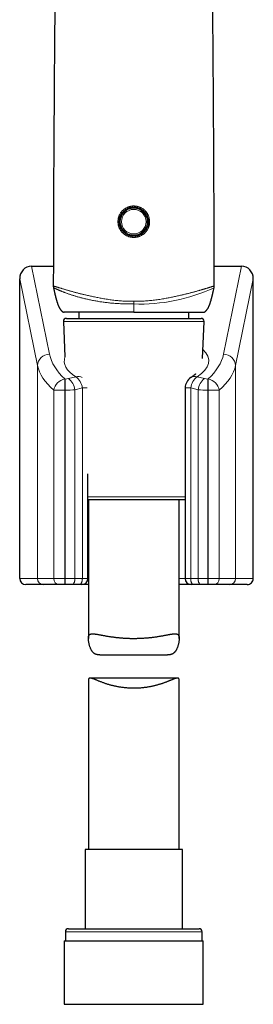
# Model space of a CAD drawing. Header units: millimetres. Extents: x 8 to 541, y 12 to 744.
# Tile 601 of 656: x 263 to 302, y 418 to 581. Entities that reach past the tile are written whole.
import ezdxf

# ---------------------------------------------------------------- set-up
doc = ezdxf.new("R2010")
doc.units = ezdxf.units.MM

msp = doc.modelspace()

# ---------------------------------------------------------------- linework, layer by layer
at = {"color": 7, "linetype": 'Continuous', "lineweight": 30}
for p, q in [((265.1, 540.27), (268.71, 540.27)), ((295.29, 540.27), (299.8, 540.27)), ((263.15, 488.57), (263.15, 538.17)), ((301.75, 488.57), (301.75, 538.17)), ((268.7, 537), (268.7, 537)), ((268.73, 536.7), (268.73, 536.7)), ((295.27, 536.7), (295.27, 536.7)), ((295.3, 537), (295.3, 537)), ((270.87, 531.63), (293.13, 531.63)), ((272.9, 532.63), (272.9, 531.63)), ((291.1, 531.63), (291.1, 532.63)), ((270.37, 531.1), (270.63, 525.24)), ((293.36, 525), (293.63, 531.1)), ((273.48, 521.82), (273.47, 521.82)), ((273.47, 521.82), (273.47, 521.82)), ((290.49, 520.13), (290.49, 488.57)), ((274.41, 488.57), (274.41, 505.92)), ((282, 501.63), (274.41, 501.63)), ((274.5, 501.63), (274.5, 478.67)), ((290.49, 501.63), (282, 501.63)), ((289.5, 478.67), (289.5, 501.63)), ((267.08, 487.57), (264.16, 487.57)), ((269.69, 487.57), (267.08, 487.57)), ((270.61, 487.57), (269.69, 487.57)), ((270.65, 487.57), (270.61, 487.57)), ((271.74, 487.57), (270.65, 487.57)), ((272.95, 487.57), (271.74, 487.57)), ((273.41, 487.57), (272.95, 487.57)), ((274.5, 487.57), (273.41, 487.57)), ((291.49, 487.57), (289.5, 487.57)), ((291.94, 487.57), (291.49, 487.57)), ((293.16, 487.57), (291.94, 487.57)), ((294.25, 487.57), (293.16, 487.57)), ((294.29, 487.57), (294.25, 487.57)), ((295.21, 487.57), (294.29, 487.57)), ((297.82, 487.57), (295.21, 487.57)), ((300.74, 487.57), (297.82, 487.57)), ((276.41, 475.94), (287.59, 475.94)), ((274.5, 471.75), (274.5, 443.75)), ((289.22, 472.11), (274.78, 472.11)), ((289.5, 443.75), (289.5, 471.75)), ((273.95, 443.75), (273.95, 430.63)), ((282, 443.75), (273.95, 443.75)), ((290.05, 443.75), (282, 443.75)), ((290.05, 430.63), (290.05, 443.75)), ((270.7, 430.13), (270.7, 428.63)), ((271.2, 430.63), (282, 430.63)), ((282, 430.63), (292.8, 430.63)), ((293.3, 428.63), (293.3, 430.13)), ((270.52, 428.63), (270.52, 418.13)), ((270.52, 428.63), (282, 428.63)), ((282, 428.63), (293.48, 428.63)), ((293.48, 418.13), (293.48, 428.63)), ((270.52, 418.13), (282, 418.13)), ((282, 418.13), (293.48, 418.13))]:
    msp.add_line(p, q, dxfattribs=at)
at = {"color": 252, "linetype": 'Continuous', "lineweight": 0}
for p, q in [((265.1, 540.27), (268.07, 525.68)), ((296.83, 525.68), (299.8, 540.27)), ((266.08, 523.83), (263.15, 538.17)), ((301.75, 538.17), (298.82, 523.83)), ((282, 534.45), (282, 534.01)), ((282, 531.1), (270.37, 531.1)), ((293.63, 531.1), (282, 531.1)), ((266.08, 488.57), (266.08, 523.83)), ((298.82, 488.57), (298.82, 523.83)), ((270.61, 521.6), (270.61, 519.74)), ((270.61, 521.6), (270.65, 521.6)), ((270.65, 521.6), (270.65, 519.74)), ((271.19, 521.66), (272.41, 521.98)), ((292.49, 521.98), (293.7, 521.66)), ((294.25, 521.6), (294.29, 521.6)), ((294.25, 521.6), (294.25, 519.74)), ((294.29, 521.6), (294.29, 519.74)), ((270.61, 519.74), (268.77, 519.74)), ((268.77, 488.57), (268.77, 519.74)), ((270.65, 519.74), (270.61, 519.74)), ((270.61, 519.74), (270.61, 488.57)), ((270.65, 488.57), (270.65, 519.74)), ((273.5, 520.13), (272.28, 519.81)), ((272.28, 488.57), (272.28, 519.81)), ((273.5, 488.57), (273.5, 520.13)), ((274.27, 520.13), (273.5, 520.13)), ((291.4, 520.13), (290.49, 520.13)), ((292.62, 519.81), (291.4, 520.13)), ((291.4, 520.13), (291.4, 488.57)), ((292.62, 488.57), (292.62, 519.81)), ((294.25, 488.57), (294.25, 519.74)), ((294.29, 519.74), (294.25, 519.74)), ((294.29, 488.57), (294.29, 519.74)), ((296.12, 519.74), (294.29, 519.74)), ((296.12, 519.74), (296.12, 488.57)), ((274.41, 502.1), (282, 502.1)), ((282, 502.1), (290.49, 502.1)), ((263.15, 488.57), (266.08, 488.57)), ((266.08, 488.57), (268.77, 488.57)), ((268.77, 488.57), (270.61, 488.57)), ((270.61, 488.57), (270.65, 488.57)), ((270.61, 488.57), (270.61, 487.57)), ((270.65, 488.57), (270.65, 487.57)), ((270.65, 488.57), (272.28, 488.57)), ((272.28, 488.57), (273.5, 488.57)), ((273.5, 488.57), (274.41, 488.57)), ((274.41, 488.57), (274.5, 488.57)), ((289.5, 488.57), (290.49, 488.57)), ((290.49, 488.57), (291.4, 488.57)), ((291.4, 488.57), (292.62, 488.57)), ((292.62, 488.57), (294.25, 488.57)), ((294.25, 488.57), (294.25, 487.57)), ((294.25, 488.57), (294.29, 488.57)), ((294.29, 488.57), (296.12, 488.57)), ((294.29, 488.57), (294.29, 487.57)), ((296.12, 488.57), (298.82, 488.57)), ((298.82, 488.57), (301.75, 488.57)), ((282, 430.13), (270.7, 430.13)), ((293.3, 430.13), (282, 430.13))]:
    msp.add_line(p, q, dxfattribs=at)
at = {"color": 252, "linetype": 'Continuous', "lineweight": 0, "flags": 128}
for points in [[(272.28, 488.57), (272.28, 488.51), (272.28, 488.45), (272.27, 488.39), (272.26, 488.33), (272.25, 488.27), (272.24, 488.21), (272.23, 488.16), (272.22, 488.1), (272.2, 488.05), (272.18, 488), (272.16, 487.95), (272.14, 487.9), (272.12, 487.86), (272.1, 487.82), (272.07, 487.78), (272.04, 487.74), (272.02, 487.71), (271.99, 487.68), (271.96, 487.65), (271.93, 487.63), (271.9, 487.61), (271.87, 487.59), (271.83, 487.58), (271.8, 487.57), (271.77, 487.57), (271.74, 487.57)], [(273.5, 488.57), (273.5, 488.51), (273.49, 488.45), (273.49, 488.39), (273.48, 488.33), (273.47, 488.27), (273.46, 488.21), (273.45, 488.16), (273.43, 488.1), (273.42, 488.05), (273.4, 488), (273.38, 487.95), (273.36, 487.9), (273.34, 487.86), (273.31, 487.82), (273.29, 487.78), (273.26, 487.74), (273.23, 487.71), (273.21, 487.68), (273.18, 487.65), (273.15, 487.63), (273.12, 487.61), (273.08, 487.59), (273.05, 487.58), (273.02, 487.57), (272.99, 487.57), (272.95, 487.57)], [(291.4, 488.57), (291.4, 488.51), (291.4, 488.45), (291.41, 488.39), (291.42, 488.33), (291.43, 488.27), (291.44, 488.21), (291.45, 488.16), (291.46, 488.1), (291.48, 488.05), (291.5, 488), (291.52, 487.95), (291.54, 487.9), (291.56, 487.86), (291.58, 487.82), (291.61, 487.78), (291.64, 487.74), (291.66, 487.71), (291.69, 487.68), (291.72, 487.65), (291.75, 487.63), (291.78, 487.61), (291.81, 487.59), (291.85, 487.58), (291.88, 487.57), (291.91, 487.57), (291.94, 487.57)], [(292.62, 488.57), (292.62, 488.51), (292.62, 488.45), (292.63, 488.39), (292.63, 488.33), (292.64, 488.27), (292.65, 488.21), (292.67, 488.16), (292.68, 488.1), (292.7, 488.05), (292.71, 488), (292.73, 487.95), (292.75, 487.9), (292.78, 487.86), (292.8, 487.82), (292.83, 487.78), (292.85, 487.74), (292.88, 487.71), (292.91, 487.68), (292.94, 487.65), (292.97, 487.63), (293, 487.61), (293.03, 487.59), (293.06, 487.58), (293.1, 487.57), (293.13, 487.57), (293.16, 487.57)]]:
    msp.add_lwpolyline(points, dxfattribs=at)
at = {"color": 252, "linetype": 'Continuous', "lineweight": 0}
for radius in [2.25, 2.23, 2.03]:
    msp.add_circle((282, 547.63), radius, dxfattribs=at)
for centre, radius, start, end in [((283.01, 563.05), 29.06, 268.0082, 294.9475), ((268.07, 523.69), 2, 90.0237, 175.834), ((296.83, 523.69), 2, 4.166, 89.9763), ((270.99, 519.39), 2.24, 99.6953, 170.9115), ((269.6, 519.49), 2.69, 6.8551, 53.8693), ((272.75, 520.62), 1.4, 58.8216, 104.0243), ((270.82, 519.8), 2.69, 6.8551, 53.8693), ((294.08, 519.8), 2.69, 126.1307, 173.1449), ((292.15, 520.62), 1.4, 75.9757, 121.1784), ((295.29, 519.49), 2.69, 126.1307, 173.1449), ((293.91, 519.39), 2.24, 9.0885, 80.3047), ((267.08, 488.56), 0.998, 179.903, 269.9026), ((269.73, 488.53), 0.961, 177.6362, 267.4229), ((295.16, 488.53), 0.961, 272.5771, 2.3638), ((297.82, 488.56), 0.998, 270.0974, 0.097)]:
    msp.add_arc(centre, radius, start, end, dxfattribs=at)
at = {"color": 7, "linetype": 'Continuous', "lineweight": 30}
for centre, radius, start, end in [((270.87, 531.13), 0.5, 90, 182.4813), ((293.13, 531.13), 0.5, 357.5187, 90), ((292.49, 520.13), 2, 122.1319, 180), ((273.41, 488.57), 1, 270, 0), ((291.49, 488.57), 1, 180, 270), ((271.2, 430.13), 0.5, 90, 180), ((292.8, 430.13), 0.5, 0, 90)]:
    msp.add_arc(centre, radius, start, end, dxfattribs=at)
for centre, major_axis, ratio, start_param, end_param in [((265.16, 538.11), (-0.43, 2.12), 0.924346, 6.096801, 7.63676), ((299.74, 538.11), (-0.43, -2.12), 0.924346, 1.788018, 3.327977), ((264.16, 488.57), (-1, 0), 0.996613, 0, 1.570796), ((300.74, 488.57), (-1, 0), 0.996613, 1.570796, 3.141593)]:
    msp.add_ellipse(centre, major_axis=major_axis, ratio=ratio, start_param=start_param, end_param=end_param, dxfattribs=at)
at = {"color": 252, "linetype": 'Continuous', "lineweight": 0}
for centre, major_axis, ratio, start_param, end_param in [((282.45, 524.59), (11.94, 0), 0.404454, 5.711069, 6.687128), ((299.95, 526.75), (31.98, 0), 0.404454, 3.223917, 3.551192), ((282.45, 524.59), (11.94, 0), 0.404454, 3.001882, 3.713709), ((264.95, 526.75), (31.98, 0), 0.404454, 5.873586, 6.200861), ((299.95, 524.89), (33.98, 0), 0.380651, 3.223917, 3.551192), ((264.95, 524.89), (33.98, 0), 0.380651, 5.873586, 6.200861), ((270.65, 522), (1, 0), 0.404454, 4.712389, 5.286481), ((294.25, 522), (1, 0), 0.404454, 4.138297, 4.712389), ((270.65, 520.15), (3, 0), 0.134818, 4.712389, 5.286481), ((294.25, 520.15), (3, 0), 0.134818, 4.138297, 4.712389)]:
    msp.add_ellipse(centre, major_axis=major_axis, ratio=ratio, start_param=start_param, end_param=end_param, dxfattribs=at)
at = {"color": 7, "linetype": 'Continuous', "lineweight": 30}
for points, knots in [([(269.85, 673.1), (269.85, 672.95), (269.84, 672.1), (269.83, 670.57), (269.81, 668.49), (269.8, 666.45), (269.78, 664.45), (269.76, 662.48), (269.75, 660.52), (269.73, 658.54), (269.71, 656.49), (269.69, 654.36), (269.67, 652.16), (269.64, 649.94), (269.62, 647.73), (269.6, 645.51), (269.58, 643.29), (269.55, 641.07), (269.53, 638.84), (269.51, 636.62), (269.48, 634.39), (269.46, 632.16), (269.43, 629.92), (269.41, 627.69), (269.39, 625.45), (269.36, 623.21), (269.34, 620.93), (269.31, 618.62), (269.28, 616.27), (269.26, 613.91), (269.23, 611.56), (269.21, 609.2), (269.18, 606.78), (269.16, 604.28), (269.13, 601.71), (269.1, 599.14), (269.08, 596.57), (269.05, 594.01), (269.03, 591.47), (269, 588.94), (268.98, 586.41), (268.96, 583.86), (268.94, 581.3), (268.91, 578.72), (268.89, 576.13), (268.87, 573.55), (268.85, 570.97), (268.83, 568.39), (268.82, 565.66), (268.8, 562.8), (268.78, 559.79), (268.76, 556.78), (268.75, 553.77), (268.74, 550.76), (268.73, 547.81), (268.72, 544.93), (268.71, 542.1), (268.71, 539.45), (268.7, 537.75), (268.7, 537)], [0, 0, 0, 0, 0.00343, 0.019002, 0.034579, 0.050159, 0.064853, 0.07955, 0.09425, 0.108954, 0.123661, 0.14008, 0.156503, 0.17293, 0.189361, 0.205797, 0.222237, 0.238681, 0.255129, 0.27158, 0.288036, 0.304495, 0.320958, 0.337424, 0.353893, 0.370366, 0.386841, 0.404104, 0.421369, 0.438637, 0.455907, 0.473179, 0.490453, 0.509257, 0.528063, 0.54687, 0.565677, 0.584484, 0.602954, 0.621424, 0.639893, 0.658359, 0.6772, 0.696039, 0.714874, 0.733704, 0.752531, 0.771352, 0.790167, 0.812111, 0.834045, 0.855968, 0.87788, 0.899779, 0.921664, 0.942286, 0.962893, 0.983486, 1, 1, 1, 1]), ([(295.3, 537), (295.3, 537.78), (295.29, 539.51), (295.29, 542.2), (295.28, 545.07), (295.27, 547.93), (295.26, 550.8), (295.25, 553.67), (295.24, 556.44), (295.22, 559.12), (295.21, 561.7), (295.19, 564.28), (295.18, 566.86), (295.16, 569.44), (295.14, 572.03), (295.12, 574.61), (295.1, 577.19), (295.08, 579.77), (295.06, 582.35), (295.03, 584.94), (295.01, 587.52), (294.99, 590.1), (294.96, 592.6), (294.94, 595.04), (294.91, 597.4), (294.89, 599.77), (294.87, 602.13), (294.84, 604.49), (294.82, 606.92), (294.79, 609.41), (294.76, 611.98), (294.73, 614.54), (294.71, 617.1), (294.68, 619.64), (294.65, 622.17), (294.62, 624.68), (294.6, 627.19), (294.57, 629.6), (294.54, 631.92), (294.52, 634.16), (294.5, 636.39), (294.47, 638.61), (294.45, 640.84), (294.43, 643.06), (294.4, 645.28), (294.38, 647.42), (294.36, 649.48), (294.34, 651.47), (294.32, 653.45), (294.3, 655.42), (294.28, 657.39), (294.26, 659.34), (294.25, 661.27), (294.23, 663.2), (294.21, 665.15), (294.2, 667.1), (294.18, 669.07), (294.17, 671.03), (294.15, 672.37), (294.15, 673.06), (294.15, 673.1)], [0, 0, 0, 0, 0.017024, 0.037872, 0.058735, 0.079613, 0.100504, 0.121408, 0.142323, 0.161113, 0.179911, 0.198716, 0.217528, 0.236345, 0.255169, 0.273997, 0.292829, 0.311666, 0.330505, 0.349347, 0.368192, 0.387038, 0.405885, 0.423162, 0.44044, 0.457717, 0.474994, 0.49227, 0.509545, 0.528348, 0.547149, 0.565947, 0.584743, 0.603535, 0.621989, 0.64044, 0.658886, 0.677329, 0.693792, 0.710251, 0.726707, 0.743159, 0.759608, 0.776052, 0.792492, 0.808928, 0.823651, 0.838371, 0.853087, 0.8678, 0.882509, 0.896952, 0.911392, 0.925829, 0.940262, 0.954987, 0.969708, 0.984425, 0.99914, 1, 1, 1, 1]), ([(282.26, 545.24), (282.32, 545.25), (282.44, 545.26), (282.61, 545.3), (282.77, 545.35), (282.93, 545.41), (283.08, 545.48), (283.22, 545.56), (283.36, 545.64), (283.49, 545.74), (283.61, 545.85), (283.73, 545.96), (283.84, 546.08), (283.94, 546.21), (284.03, 546.34), (284.11, 546.48), (284.18, 546.62), (284.24, 546.77), (284.3, 546.92), (284.34, 547.08), (284.37, 547.24), (284.39, 547.4), (284.4, 547.56), (284.4, 547.72), (284.39, 547.88), (284.37, 548.04), (284.33, 548.2), (284.29, 548.36), (284.23, 548.51), (284.17, 548.66), (284.09, 548.8), (284.01, 548.94), (283.92, 549.07), (283.82, 549.2), (283.71, 549.32), (283.59, 549.43), (283.46, 549.53), (283.33, 549.62), (283.19, 549.71), (283.05, 549.79), (282.91, 549.85), (282.75, 549.91), (282.6, 549.95), (282.44, 549.99), (282.28, 550.01), (282.12, 550.03), (281.96, 550.03), (281.8, 550.02), (281.64, 550), (281.48, 549.97), (281.31, 549.93), (281.14, 549.87), (280.98, 549.8), (280.83, 549.72), (280.69, 549.64), (280.56, 549.55), (280.43, 549.45), (280.31, 549.34), (280.2, 549.22), (280.1, 549.09), (280, 548.96), (279.92, 548.83), (279.84, 548.68), (279.78, 548.54), (279.72, 548.39), (279.68, 548.23), (279.64, 548.07), (279.62, 547.91), (279.6, 547.75), (279.6, 547.59), (279.61, 547.43), (279.62, 547.27), (279.65, 547.11), (279.69, 546.95), (279.75, 546.8), (279.81, 546.65), (279.88, 546.5), (279.96, 546.36), (280.05, 546.23), (280.15, 546.1), (280.25, 545.98), (280.37, 545.86), (280.49, 545.76), (280.62, 545.66), (280.75, 545.57), (280.9, 545.49), (281.04, 545.42), (281.19, 545.36), (281.35, 545.32), (281.5, 545.28), (281.66, 545.25), (281.82, 545.23), (281.98, 545.23), (282.12, 545.23), (282.22, 545.24), (282.26, 545.24)], [0, 0, 0, 0, 0.011718, 0.023453, 0.035171, 0.045888, 0.056641, 0.067407, 0.078161, 0.088878, 0.099594, 0.110347, 0.121112, 0.131864, 0.14258, 0.153208, 0.163871, 0.174547, 0.18521, 0.195838, 0.206524, 0.217247, 0.227982, 0.238705, 0.249391, 0.260129, 0.270904, 0.281692, 0.292467, 0.303206, 0.31393, 0.324691, 0.335465, 0.346226, 0.356951, 0.367623, 0.378331, 0.389052, 0.39976, 0.410432, 0.42109, 0.431784, 0.442491, 0.453185, 0.463843, 0.474501, 0.485195, 0.495902, 0.506596, 0.517253, 0.529087, 0.540936, 0.552769, 0.563508, 0.574283, 0.585071, 0.595847, 0.606586, 0.617274, 0.627998, 0.638734, 0.649458, 0.660146, 0.670798, 0.681487, 0.692187, 0.702875, 0.713527, 0.724212, 0.734933, 0.745667, 0.756389, 0.767074, 0.777797, 0.788557, 0.799331, 0.810091, 0.820815, 0.831523, 0.842268, 0.853026, 0.863771, 0.874479, 0.885158, 0.895873, 0.9066, 0.917315, 0.927994, 0.938672, 0.949387, 0.960114, 0.970829, 0.981507, 0.990753, 1, 1, 1, 1]), ([(268.7, 537), (268.7, 536.99), (268.7, 536.96), (268.7, 536.91), (268.71, 536.85), (268.72, 536.79), (268.73, 536.74), (268.73, 536.71), (268.73, 536.7)], [0, 0, 0, 0, 0.073074, 0.284887, 0.495668, 0.705381, 0.913987, 1, 1, 1, 1]), ([(268.73, 536.7), (268.74, 536.65), (268.77, 536.54), (268.8, 536.38), (268.84, 536.21), (268.87, 536.05), (268.91, 535.91), (268.94, 535.78), (268.97, 535.65), (268.99, 535.54), (269.02, 535.44), (269.04, 535.35), (269.06, 535.27), (269.08, 535.2), (269.09, 535.14), (269.1, 535.09), (269.11, 535.06), (269.12, 535.04), (269.13, 535.01), (269.13, 534.99), (269.14, 534.97), (269.14, 534.95), (269.16, 534.9), (269.17, 534.83), (269.2, 534.74), (269.23, 534.64), (269.27, 534.52), (269.3, 534.39), (269.35, 534.26), (269.39, 534.13), (269.45, 533.98), (269.5, 533.84), (269.55, 533.71), (269.61, 533.59), (269.66, 533.48), (269.71, 533.38), (269.76, 533.28), (269.81, 533.2), (269.86, 533.13), (269.9, 533.06), (269.95, 533.01), (269.99, 532.96), (270.03, 532.91), (270.08, 532.86), (270.14, 532.81), (270.19, 532.77), (270.24, 532.73), (270.3, 532.7), (270.36, 532.67), (270.43, 532.64), (270.48, 532.63), (270.5, 532.63)], [0, 0, 0, 0, 0.034775, 0.07407, 0.110989, 0.145531, 0.177698, 0.207489, 0.234905, 0.259946, 0.28261, 0.302897, 0.320808, 0.336341, 0.349498, 0.36059, 0.366838, 0.37255, 0.377727, 0.382368, 0.386474, 0.391151, 0.397734, 0.417658, 0.436931, 0.461588, 0.488181, 0.516897, 0.546379, 0.577881, 0.611402, 0.646942, 0.676216, 0.704765, 0.731738, 0.757145, 0.778862, 0.799241, 0.818278, 0.835979, 0.852808, 0.864965, 0.87892, 0.894667, 0.912179, 0.924833, 0.938285, 0.952548, 0.967594, 0.983405, 1, 1, 1, 1]), ([(293.5, 532.63), (293.52, 532.63), (293.57, 532.64), (293.64, 532.67), (293.7, 532.69), (293.76, 532.73), (293.82, 532.77), (293.86, 532.81), (293.9, 532.84), (293.93, 532.87), (293.96, 532.9), (294, 532.95), (294.06, 533.01), (294.12, 533.09), (294.18, 533.19), (294.24, 533.29), (294.3, 533.4), (294.36, 533.51), (294.41, 533.63), (294.46, 533.75), (294.52, 533.88), (294.57, 534.02), (294.62, 534.15), (294.66, 534.28), (294.7, 534.4), (294.73, 534.5), (294.76, 534.59), (294.78, 534.67), (294.8, 534.74), (294.81, 534.79), (294.83, 534.84), (294.84, 534.89), (294.85, 534.94), (294.86, 534.98), (294.87, 535.01), (294.88, 535.03), (294.89, 535.06), (294.89, 535.09), (294.9, 535.13), (294.92, 535.18), (294.93, 535.24), (294.95, 535.32), (294.98, 535.41), (295, 535.52), (295.03, 535.63), (295.06, 535.75), (295.09, 535.89), (295.12, 536.04), (295.16, 536.2), (295.19, 536.37), (295.23, 536.54), (295.26, 536.65), (295.27, 536.7)], [0, 0, 0, 0, 0.016103, 0.031151, 0.045163, 0.061632, 0.076327, 0.089264, 0.100459, 0.109909, 0.118583, 0.127496, 0.149195, 0.172187, 0.196512, 0.222187, 0.248949, 0.27659, 0.305093, 0.334476, 0.364749, 0.395916, 0.427981, 0.459552, 0.485187, 0.508259, 0.528765, 0.546707, 0.562102, 0.572195, 0.58347, 0.595782, 0.606526, 0.615014, 0.621839, 0.626047, 0.631707, 0.638966, 0.647824, 0.658281, 0.673601, 0.691419, 0.711737, 0.734552, 0.759867, 0.787678, 0.817987, 0.850792, 0.886096, 0.923897, 0.964196, 1, 1, 1, 1]), ([(295.27, 536.7), (295.27, 536.71), (295.27, 536.74), (295.28, 536.79), (295.29, 536.85), (295.3, 536.91), (295.3, 536.96), (295.3, 536.99), (295.3, 537)], [0, 0, 0, 0, 0.06678, 0.275644, 0.484655, 0.693792, 0.903036, 1, 1, 1, 1]), ([(282, 532.63), (281.62, 532.63), (280.87, 532.63), (279.75, 532.63), (278.65, 532.63), (277.59, 532.63), (276.56, 532.63), (275.59, 532.63), (274.69, 532.63), (273.85, 532.63), (273.09, 532.63), (272.42, 532.63), (271.84, 532.63), (271.35, 532.63), (270.97, 532.63), (270.7, 532.63), (270.53, 532.63), (270.51, 532.63), (270.5, 532.63)], [0, 0, 0, 0, 0.06289, 0.125152, 0.187398, 0.250241, 0.313115, 0.375367, 0.437608, 0.500451, 0.563309, 0.625545, 0.687771, 0.750598, 0.813432, 0.875645, 0.937847, 1, 1, 1, 1]), ([(282, 532.63), (282.38, 532.63), (283.13, 532.63), (284.25, 532.63), (285.35, 532.63), (286.41, 532.63), (287.44, 532.63), (288.41, 532.63), (289.31, 532.63), (290.15, 532.63), (290.91, 532.63), (291.58, 532.63), (292.16, 532.63), (292.65, 532.63), (293.03, 532.63), (293.3, 532.63), (293.47, 532.63), (293.49, 532.63), (293.5, 532.63)], [0, 0, 0, 0, 0.062874, 0.125131, 0.187382, 0.25024, 0.313083, 0.375324, 0.437576, 0.500451, 0.563278, 0.625503, 0.687739, 0.750598, 0.813401, 0.875603, 0.937816, 1, 1, 1, 1]), ([(292.22, 522.47), (292.22, 522.47), (292.21, 522.46), (292.19, 522.43), (292.16, 522.4), (292.12, 522.36), (292.09, 522.33), (292.05, 522.29), (292.01, 522.25), (291.96, 522.21), (291.92, 522.17), (291.87, 522.13), (291.82, 522.09), (291.76, 522.05), (291.7, 522.01), (291.64, 521.96), (291.58, 521.92), (291.51, 521.88), (291.46, 521.84), (291.43, 521.82), (291.42, 521.82)], [0, 0, 0, 0, 0.005383, 0.067085, 0.128531, 0.189783, 0.250891, 0.311898, 0.37284, 0.433749, 0.49465, 0.555559, 0.616495, 0.677473, 0.738506, 0.799604, 0.860776, 0.922028, 0.983363, 1, 1, 1, 1]), ([(276.41, 475.95), (276.4, 475.94), (276.33, 475.94), (276.22, 475.95), (276.08, 475.96), (275.95, 475.99), (275.83, 476.02), (275.72, 476.05), (275.63, 476.09), (275.55, 476.14), (275.46, 476.2), (275.36, 476.27), (275.27, 476.36), (275.18, 476.46), (275.1, 476.57), (275.03, 476.68), (274.96, 476.81), (274.89, 476.95), (274.82, 477.11), (274.76, 477.26), (274.7, 477.44), (274.65, 477.64), (274.6, 477.85), (274.56, 478.04), (274.54, 478.19), (274.52, 478.32), (274.51, 478.44), (274.5, 478.56), (274.5, 478.67), (274.5, 478.77), (274.51, 478.87), (274.52, 478.95), (274.54, 479.03), (274.56, 479.1), (274.59, 479.17), (274.63, 479.23), (274.67, 479.28), (274.72, 479.32), (274.77, 479.35), (274.83, 479.38), (274.9, 479.4), (274.97, 479.42), (275.05, 479.43), (275.14, 479.44), (275.24, 479.44), (275.36, 479.43), (275.5, 479.42), (275.64, 479.4), (275.8, 479.38), (275.97, 479.35), (276.15, 479.32), (276.33, 479.29), (276.53, 479.25), (276.73, 479.21), (276.94, 479.17), (277.15, 479.13), (277.38, 479.09), (277.61, 479.05), (277.85, 479.01), (278.1, 478.97), (278.35, 478.94), (278.58, 478.91), (278.81, 478.88), (279.04, 478.85), (279.27, 478.82), (279.51, 478.8), (279.75, 478.78), (280, 478.75), (280.25, 478.74), (280.51, 478.72), (280.78, 478.71), (281.07, 478.69), (281.37, 478.68), (281.68, 478.68), (281.97, 478.68), (282.24, 478.68), (282.49, 478.68), (282.74, 478.69), (283, 478.7), (283.26, 478.71), (283.54, 478.72), (283.83, 478.74), (284.12, 478.76), (284.41, 478.79), (284.69, 478.82), (284.98, 478.85), (285.26, 478.88), (285.53, 478.92), (285.79, 478.96), (286.05, 479), (286.3, 479.04), (286.55, 479.08), (286.79, 479.12), (287.03, 479.17), (287.26, 479.21), (287.46, 479.25), (287.64, 479.28), (287.8, 479.31), (287.96, 479.34), (288.11, 479.37), (288.26, 479.39), (288.39, 479.41), (288.53, 479.42), (288.65, 479.43), (288.77, 479.44), (288.87, 479.44), (288.96, 479.43), (289.04, 479.42), (289.11, 479.4), (289.18, 479.38), (289.24, 479.35), (289.29, 479.31), (289.34, 479.27), (289.38, 479.21), (289.41, 479.15), (289.44, 479.09), (289.47, 479.01), (289.48, 478.93), (289.49, 478.84), (289.5, 478.74), (289.5, 478.63), (289.5, 478.51), (289.49, 478.38), (289.47, 478.24), (289.45, 478.09), (289.42, 477.92), (289.38, 477.73), (289.32, 477.53), (289.26, 477.34), (289.2, 477.17), (289.14, 477.01), (289.07, 476.86), (289, 476.73), (288.93, 476.62), (288.87, 476.53), (288.8, 476.44), (288.72, 476.35), (288.64, 476.28), (288.55, 476.2), (288.46, 476.14), (288.36, 476.09), (288.26, 476.05), (288.15, 476.01), (288.04, 475.99), (287.93, 475.96), (287.8, 475.95), (287.69, 475.94), (287.62, 475.94), (287.59, 475.94)], [0, 0, 0, 0, 0.0018622, 0.0080952, 0.0142399, 0.0203882, 0.0265318, 0.0312686, 0.0360103, 0.0407515, 0.0454877, 0.0516354, 0.0577885, 0.0639379, 0.0702208, 0.076507, 0.0827913, 0.0900843, 0.097381, 0.1046793, 0.1119745, 0.1216886, 0.1314048, 0.1411182, 0.1471874, 0.1532619, 0.159336, 0.1654061, 0.1714718, 0.1773561, 0.1832462, 0.1891361, 0.1950201, 0.2011006, 0.2071874, 0.2132745, 0.2193553, 0.2252365, 0.2311228, 0.2370095, 0.2428914, 0.2489261, 0.2549652, 0.2610047, 0.2670401, 0.274875, 0.2827173, 0.2905605, 0.2983966, 0.3064554, 0.3145208, 0.3225866, 0.330646, 0.338619, 0.3465977, 0.3545765, 0.3625496, 0.3707148, 0.3788862, 0.3870575, 0.3952226, 0.402183, 0.4091495, 0.4161178, 0.4230841, 0.4300443, 0.4372199, 0.4444024, 0.4515871, 0.4587694, 0.4659448, 0.4743684, 0.4827996, 0.4912307, 0.4996542, 0.5065978, 0.5135478, 0.5205, 0.5274501, 0.5343937, 0.5426265, 0.5508663, 0.5591062, 0.5673392, 0.575802, 0.5842722, 0.5927425, 0.6012055, 0.6096133, 0.6180279, 0.6264427, 0.6348506, 0.6434856, 0.6521279, 0.6607702, 0.6694051, 0.6763631, 0.6833276, 0.6902938, 0.6972576, 0.7042151, 0.711411, 0.7186158, 0.7258227, 0.7330257, 0.74022, 0.7461557, 0.7520958, 0.7580354, 0.7639706, 0.7700647, 0.7761647, 0.7822642, 0.7883577, 0.7943017, 0.8002518, 0.8062019, 0.8121458, 0.8182904, 0.8244413, 0.8305932, 0.8367392, 0.8437219, 0.8507086, 0.8576972, 0.8646825, 0.8739788, 0.8832772, 0.8925735, 0.8998349, 0.9070999, 0.9143629, 0.9216217, 0.9268762, 0.9321342, 0.937391, 0.9426439, 0.9480546, 0.9534722, 0.9588888, 0.9642981, 0.9695647, 0.9748375, 0.9801111, 0.985379, 0.9908197, 0.996265, 1, 1, 1, 1]), ([(289.5, 471.75), (289.5, 471.76), (289.5, 471.8), (289.5, 471.86), (289.48, 471.92), (289.47, 471.97), (289.44, 472.01), (289.42, 472.05), (289.38, 472.08), (289.34, 472.1), (289.29, 472.11), (289.23, 472.11), (289.17, 472.11), (289.09, 472.1), (289.01, 472.08), (288.91, 472.05), (288.81, 472.02), (288.7, 471.98), (288.59, 471.94), (288.46, 471.89), (288.33, 471.84), (288.19, 471.78), (288.04, 471.72), (287.89, 471.66), (287.73, 471.59), (287.56, 471.52), (287.39, 471.46), (287.21, 471.39), (287.02, 471.32), (286.82, 471.25), (286.62, 471.18), (286.42, 471.11), (286.21, 471.05), (286, 470.99), (285.78, 470.92), (285.55, 470.87), (285.32, 470.81), (285.08, 470.75), (284.84, 470.7), (284.59, 470.66), (284.34, 470.61), (284.1, 470.57), (283.86, 470.54), (283.62, 470.51), (283.38, 470.49), (283.13, 470.46), (282.87, 470.45), (282.62, 470.43), (282.36, 470.42), (282.1, 470.42), (281.83, 470.42), (281.56, 470.43), (281.28, 470.44), (281, 470.46), (280.72, 470.48), (280.44, 470.51), (280.15, 470.54), (279.88, 470.58), (279.61, 470.62), (279.34, 470.67), (279.08, 470.72), (278.83, 470.77), (278.58, 470.83), (278.33, 470.89), (278.09, 470.96), (277.85, 471.03), (277.62, 471.1), (277.38, 471.18), (277.15, 471.26), (276.92, 471.34), (276.7, 471.42), (276.49, 471.5), (276.29, 471.58), (276.09, 471.66), (275.92, 471.73), (275.76, 471.8), (275.62, 471.85), (275.49, 471.91), (275.37, 471.96), (275.25, 472), (275.14, 472.04), (275.03, 472.07), (274.95, 472.09), (274.87, 472.1), (274.81, 472.11), (274.76, 472.11), (274.71, 472.11), (274.66, 472.1), (274.62, 472.08), (274.59, 472.05), (274.56, 472.02), (274.54, 471.98), (274.52, 471.93), (274.51, 471.88), (274.5, 471.82), (274.5, 471.78), (274.5, 471.75)], [0, 0, 0, 0, 0.003684, 0.012827, 0.021959, 0.030927, 0.039904, 0.048882, 0.057849, 0.067142, 0.076444, 0.085747, 0.095041, 0.105464, 0.115898, 0.126333, 0.136759, 0.147477, 0.158203, 0.16893, 0.17965, 0.190487, 0.201334, 0.212184, 0.223032, 0.233871, 0.24502, 0.256178, 0.267339, 0.278497, 0.289646, 0.300559, 0.311481, 0.322406, 0.333328, 0.34424, 0.355495, 0.366762, 0.378032, 0.389298, 0.400553, 0.410975, 0.421409, 0.431845, 0.442278, 0.4527, 0.463497, 0.474307, 0.485121, 0.495931, 0.506728, 0.518469, 0.53022, 0.541971, 0.553711, 0.565794, 0.577887, 0.589981, 0.602065, 0.613834, 0.625613, 0.637392, 0.649163, 0.661217, 0.673281, 0.685344, 0.6974, 0.710325, 0.72326, 0.736195, 0.749121, 0.76237, 0.775631, 0.788891, 0.80214, 0.813078, 0.824024, 0.834968, 0.845906, 0.857117, 0.868339, 0.87956, 0.890769, 0.899134, 0.907504, 0.915874, 0.924238, 0.932826, 0.941423, 0.95002, 0.958608, 0.966983, 0.975368, 0.983752, 0.992128, 1, 1, 1, 1])]:
    msp.add_open_spline(points, degree=3, knots=knots, dxfattribs=at)
at = {"color": 252, "linetype": 'Continuous', "lineweight": 0}
for points, knots in [([(282.29, 545.04), (282.24, 545.04), (282.13, 545.03), (281.97, 545.02), (281.81, 545.03), (281.63, 545.05), (281.46, 545.08), (281.29, 545.12), (281.12, 545.17), (280.95, 545.24), (280.8, 545.31), (280.64, 545.4), (280.49, 545.5), (280.35, 545.6), (280.22, 545.72), (280.09, 545.84), (279.98, 545.97), (279.87, 546.11), (279.77, 546.26), (279.68, 546.41), (279.61, 546.57), (279.54, 546.73), (279.48, 546.9), (279.44, 547.07), (279.41, 547.24), (279.39, 547.41), (279.38, 547.59), (279.38, 547.76), (279.4, 547.94), (279.42, 548.11), (279.46, 548.28), (279.51, 548.45), (279.57, 548.61), (279.65, 548.77), (279.73, 548.92), (279.82, 549.07), (279.93, 549.21), (280.04, 549.35), (280.16, 549.48), (280.29, 549.59), (280.43, 549.71), (280.57, 549.81), (280.72, 549.9), (280.87, 549.97), (281.02, 550.03), (281.15, 550.09), (281.29, 550.13), (281.44, 550.17), (281.61, 550.2), (281.78, 550.22), (281.96, 550.23), (282.13, 550.22), (282.31, 550.21), (282.48, 550.18), (282.65, 550.14), (282.82, 550.09), (282.99, 550.03), (283.15, 549.96), (283.3, 549.88), (283.45, 549.79), (283.6, 549.69), (283.73, 549.58), (283.86, 549.46), (283.98, 549.33), (284.09, 549.19), (284.19, 549.05), (284.29, 548.9), (284.37, 548.74), (284.44, 548.58), (284.5, 548.42), (284.55, 548.25), (284.58, 548.07), (284.61, 547.9), (284.62, 547.72), (284.62, 547.55), (284.61, 547.37), (284.59, 547.2), (284.55, 547.03), (284.51, 546.86), (284.45, 546.7), (284.38, 546.53), (284.3, 546.38), (284.21, 546.23), (284.11, 546.08), (284, 545.95), (283.88, 545.82), (283.76, 545.69), (283.62, 545.58), (283.48, 545.48), (283.33, 545.38), (283.18, 545.3), (283.02, 545.23), (282.86, 545.17), (282.71, 545.12), (282.57, 545.09), (282.43, 545.06), (282.33, 545.05), (282.29, 545.04)], [0, 0, 0, 0, 0.009274, 0.018549, 0.02926, 0.040007, 0.050766, 0.061513, 0.072225, 0.082926, 0.093663, 0.104413, 0.11515, 0.125852, 0.136559, 0.147303, 0.158058, 0.168801, 0.179508, 0.190205, 0.200939, 0.211685, 0.222418, 0.233114, 0.243759, 0.254441, 0.265135, 0.275817, 0.286462, 0.29708, 0.307735, 0.318402, 0.329057, 0.339676, 0.350352, 0.361065, 0.37179, 0.382504, 0.393181, 0.403935, 0.414726, 0.425529, 0.43632, 0.447074, 0.455972, 0.464884, 0.473796, 0.482694, 0.493384, 0.50411, 0.514849, 0.525575, 0.536265, 0.546954, 0.557679, 0.568417, 0.579142, 0.589831, 0.600518, 0.61124, 0.621975, 0.632698, 0.643384, 0.654097, 0.664846, 0.675608, 0.686357, 0.697069, 0.707773, 0.718515, 0.729269, 0.740009, 0.750713, 0.761359, 0.772042, 0.782739, 0.793422, 0.804068, 0.814693, 0.825354, 0.836028, 0.84669, 0.857316, 0.868, 0.878721, 0.889454, 0.900175, 0.91086, 0.921607, 0.932391, 0.943187, 0.953971, 0.964718, 0.973532, 0.982359, 0.991186, 1, 1, 1, 1]), ([(279.65, 548.12), (279.65, 548.1), (279.64, 548.02), (279.63, 547.87), (279.62, 547.66), (279.63, 547.45), (279.64, 547.26), (279.65, 547.15), (279.66, 547.12)], [0, 0, 0, 0, 0.053096, 0.252798, 0.452492, 0.67061, 0.888739, 1, 1, 1, 1]), ([(284.35, 547.13), (284.35, 547.16), (284.36, 547.26), (284.37, 547.45), (284.38, 547.66), (284.37, 547.87), (284.36, 548.02), (284.35, 548.1), (284.35, 548.12)], [0, 0, 0, 0, 0.098885, 0.321529, 0.544162, 0.745042, 0.945932, 1, 1, 1, 1]), ([(268.7, 537), (268.7, 537), (268.7, 537), (268.71, 537), (268.73, 536.99), (268.75, 536.98), (268.78, 536.97), (268.82, 536.96), (268.87, 536.94), (268.93, 536.92), (268.99, 536.9), (269.06, 536.88), (269.13, 536.86), (269.21, 536.84), (269.29, 536.81), (269.38, 536.79), (269.48, 536.76), (269.58, 536.73), (269.69, 536.69), (269.8, 536.66), (269.93, 536.62), (270.06, 536.58), (270.2, 536.54), (270.35, 536.49), (270.51, 536.44), (270.68, 536.39), (270.85, 536.34), (271.04, 536.29), (271.23, 536.23), (271.43, 536.17), (271.64, 536.11), (271.85, 536.05), (272.08, 535.99), (272.32, 535.93), (272.56, 535.87), (272.8, 535.8), (273.04, 535.74), (273.28, 535.68), (273.52, 535.62), (273.77, 535.56), (274.05, 535.5), (274.35, 535.43), (274.67, 535.35), (275, 535.28), (275.35, 535.21), (275.7, 535.13), (276.07, 535.06), (276.44, 534.99), (276.83, 534.92), (277.23, 534.85), (277.65, 534.78), (278.07, 534.72), (278.49, 534.66), (278.92, 534.61), (279.34, 534.57), (279.77, 534.53), (280.21, 534.5), (280.65, 534.48), (281.1, 534.46), (281.55, 534.45), (281.85, 534.45), (282, 534.45)], [0, 0, 0, 0, 0.016295, 0.035042, 0.053793, 0.072542, 0.091288, 0.110042, 0.128801, 0.147559, 0.166312, 0.181834, 0.197364, 0.212896, 0.228424, 0.243944, 0.25828, 0.272623, 0.286968, 0.30131, 0.315644, 0.330293, 0.344954, 0.359618, 0.374278, 0.388925, 0.403536, 0.418159, 0.432786, 0.447409, 0.46202, 0.477063, 0.49212, 0.507181, 0.522239, 0.537283, 0.551207, 0.565139, 0.579075, 0.593009, 0.606935, 0.624329, 0.641732, 0.659136, 0.676532, 0.6952, 0.713876, 0.732552, 0.751222, 0.771656, 0.792098, 0.81254, 0.832975, 0.853404, 0.87384, 0.894275, 0.914704, 0.936025, 0.957351, 0.978678, 1, 1, 1, 1]), ([(282, 534.01), (282, 534.01), (281.85, 534.01), (281.56, 534.01), (281.12, 534.02), (280.69, 534.03), (280.25, 534.04), (279.81, 534.06), (279.38, 534.08), (278.94, 534.11), (278.53, 534.14), (278.15, 534.17), (277.8, 534.21), (277.44, 534.25), (277.09, 534.29), (276.74, 534.34), (276.4, 534.39), (276.05, 534.45), (275.71, 534.51), (275.37, 534.57), (275.03, 534.64), (274.7, 534.71), (274.38, 534.78), (274.07, 534.85), (273.79, 534.92), (273.53, 534.98), (273.27, 535.05), (273.02, 535.11), (272.78, 535.18), (272.54, 535.25), (272.31, 535.32), (272.09, 535.39), (271.88, 535.46), (271.67, 535.52), (271.46, 535.59), (271.26, 535.66), (271.07, 535.73), (270.89, 535.8), (270.71, 535.86), (270.55, 535.93), (270.4, 535.99), (270.25, 536.04), (270.11, 536.1), (269.98, 536.15), (269.86, 536.2), (269.74, 536.25), (269.63, 536.3), (269.53, 536.34), (269.42, 536.39), (269.32, 536.43), (269.22, 536.47), (269.13, 536.51), (269.05, 536.55), (268.98, 536.58), (268.92, 536.61), (268.87, 536.63), (268.82, 536.66), (268.79, 536.67), (268.76, 536.69), (268.74, 536.7), (268.73, 536.71), (268.73, 536.71), (268.73, 536.7)], [0, 0, 0, 0, 0.000003, 0.020888, 0.041778, 0.062666, 0.08355, 0.104447, 0.125349, 0.146251, 0.167147, 0.184464, 0.20179, 0.219117, 0.236441, 0.253758, 0.271255, 0.288758, 0.306261, 0.323757, 0.341262, 0.358775, 0.376287, 0.39379, 0.408602, 0.423423, 0.438247, 0.453066, 0.467876, 0.482266, 0.496667, 0.511071, 0.525471, 0.539861, 0.554628, 0.569407, 0.58419, 0.598969, 0.613736, 0.627828, 0.641931, 0.656037, 0.67014, 0.684234, 0.698654, 0.713083, 0.727515, 0.741946, 0.756367, 0.774956, 0.793554, 0.812154, 0.830745, 0.849318, 0.867898, 0.886478, 0.905053, 0.924606, 0.944164, 0.963723, 0.983276, 1, 1, 1, 1]), ([(282, 534.45), (282.14, 534.45), (282.43, 534.45), (282.86, 534.46), (283.29, 534.47), (283.72, 534.5), (284.15, 534.53), (284.57, 534.56), (285, 534.6), (285.43, 534.65), (285.86, 534.71), (286.3, 534.77), (286.73, 534.84), (287.13, 534.91), (287.51, 534.98), (287.86, 535.05), (288.21, 535.11), (288.55, 535.19), (288.89, 535.26), (289.22, 535.33), (289.55, 535.41), (289.86, 535.48), (290.15, 535.54), (290.42, 535.61), (290.68, 535.67), (290.93, 535.74), (291.18, 535.8), (291.43, 535.86), (291.66, 535.92), (291.89, 535.98), (292.11, 536.04), (292.33, 536.1), (292.54, 536.16), (292.75, 536.22), (292.94, 536.28), (293.13, 536.34), (293.31, 536.39), (293.48, 536.44), (293.63, 536.49), (293.78, 536.53), (293.92, 536.57), (294.05, 536.61), (294.18, 536.65), (294.3, 536.69), (294.41, 536.72), (294.51, 536.76), (294.62, 536.79), (294.72, 536.82), (294.82, 536.85), (294.91, 536.88), (294.99, 536.9), (295.06, 536.92), (295.12, 536.94), (295.17, 536.95), (295.21, 536.97), (295.24, 536.98), (295.27, 536.99), (295.29, 536.99), (295.3, 537), (295.3, 537), (295.3, 537)], [0, 0, 0, 0, 0.020379, 0.040762, 0.061144, 0.081522, 0.101909, 0.122303, 0.142696, 0.163083, 0.184219, 0.205363, 0.226507, 0.247641, 0.265158, 0.282682, 0.300204, 0.31772, 0.335248, 0.352784, 0.370319, 0.387845, 0.402688, 0.417541, 0.432397, 0.447248, 0.462089, 0.476703, 0.491329, 0.505958, 0.520583, 0.535196, 0.55024, 0.565298, 0.580361, 0.595419, 0.610464, 0.624788, 0.639124, 0.653463, 0.667801, 0.682127, 0.696794, 0.71147, 0.726149, 0.740827, 0.755496, 0.774145, 0.792803, 0.811462, 0.830113, 0.848747, 0.867386, 0.886027, 0.904662, 0.924178, 0.943698, 0.963219, 0.982736, 1, 1, 1, 1]), ([(282, 532.63), (282, 532.63), (282, 532.64), (282, 532.66), (282, 532.69), (282, 532.73), (282, 532.78), (282, 532.84), (282, 532.91), (282, 532.99), (282, 533.08), (282, 533.19), (282, 533.33), (282, 533.51), (282, 533.73), (282, 533.9), (282, 534.01)], [0, 0, 0, 0, 0.032991, 0.06605, 0.098611, 0.131307, 0.163965, 0.220326, 0.276835, 0.333551, 0.390345, 0.446947, 0.561702, 0.676523, 0.791335, 1, 1, 1, 1])]:
    msp.add_open_spline(points, degree=3, knots=knots, dxfattribs=at)

doc.saveas('drawing.dxf')
